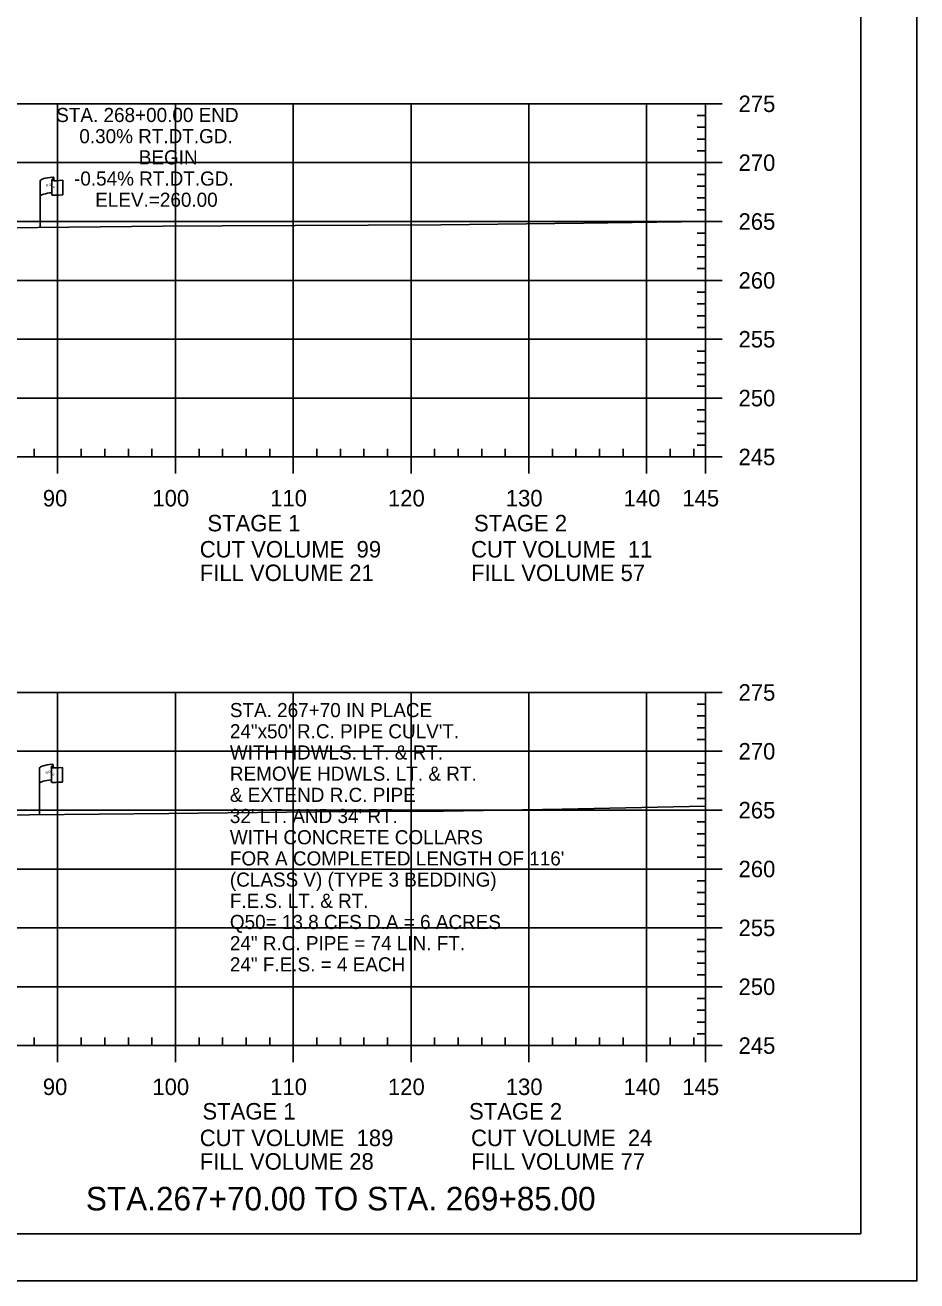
# Model space of a CAD drawing. Extents: x 1365647 to 1367999, y 387113 to 400173.
# Drawn here: x 1365981.3 to 1366057, y 394839.6 to 394946.2 of the extents above; entities that cross this region are included whole.
import ezdxf

# ---------------------------------------------------------------- set-up
doc = ezdxf.new("R2010")
doc.units = 0
for name, color, linetype in [('E_Existing ROW', 7, 'Continuous'), ('R_Axis', 7, 'Continuous'), ('R_Axis Annot', 7, 'Continuous'), ('R_Border', 7, 'Continuous'), ('R_Draft', 7, 'Continuous'), ('R_Exist Surface', 7, 'Continuous'), ('R_Grid', 7, 'Continuous'), ('R_No Plot', 7, 'Continuous'), ('R_Water', 7, 'Continuous')]:
    doc.layers.add(name, color=color, linetype=linetype)

msp = doc.modelspace()

# ---------------------------------------------------------------- linework, layer by layer
at = {"layer": 'E_Existing ROW'}
for p, q in [((1365982.6, 394929.05), (1365982.6, 394933)), ((1365983.6, 394933.09), (1365983.6, 394933.08)), ((1365983.6, 394933.08), (1365983.6, 394931.85)), ((1365983.77, 394933.25), (1365983.77, 394933.01)), ((1365984.53, 394933.05), (1365984.53, 394931.81)), ((1365982.56, 394879.17), (1365982.56, 394883.12)), ((1365983.56, 394883.22), (1365983.56, 394883.2)), ((1365983.56, 394883.2), (1365983.56, 394881.97)), ((1365983.72, 394883.37), (1365983.72, 394883.13)), ((1365984.49, 394883.18), (1365984.49, 394881.94))]:
    msp.add_line(p, q, dxfattribs=at)
for centre, radius, start, end in [((1365983.68, 394933.09), 0.078, 88.6458, 274.2828), ((1365983.69, 394933.25), 0.0783, 263.0712, 93.9564), ((1365983.68, 394931.85), 0.0783, 180, 273.9564), ((1365983.63, 394883.22), 0.078, 88.6458, 274.2828), ((1365983.64, 394883.37), 0.0783, 263.0712, 93.9564), ((1365983.63, 394881.97), 0.0783, 180, 273.9564)]:
    msp.add_arc(centre, radius, start, end, dxfattribs=at)
for centre, major_axis, ratio, start_param, end_param in [((1365984.19, 394933.04), (-1.58, -0.04), 0.19887, 5.030368, 6.283185), ((1365984.89, 394933.16), (-1.23, -0.13), 0.052933, 0.159456, 1.268315), ((1365984.18, 394931.72), (-1.58, -0.04), 0.19887, 5.083035, 6.194897), ((1365984.89, 394931.92), (-1.23, -0.13), 0.052933, 0.159456, 1.268315), ((1365984.14, 394883.16), (-1.58, -0.04), 0.19887, 5.030368, 6.283185), ((1365984.85, 394883.28), (-1.23, -0.13), 0.052933, 0.159456, 1.268315), ((1365984.14, 394881.85), (-1.58, -0.04), 0.19887, 5.083035, 6.194897), ((1365984.85, 394882.04), (-1.23, -0.13), 0.052933, 0.159456, 1.268315)]:
    msp.add_ellipse(centre, major_axis=major_axis, ratio=ratio, start_param=start_param, end_param=end_param, dxfattribs=at)
at = {"layer": 'R_Axis'}
for p, q in [((1366039.09, 394909.55), (1366039.09, 394939.55)), ((1366040.49, 394939.55), (1366039.09, 394939.55)), ((1366039.09, 394938.55), (1366038.39, 394938.55)), ((1366039.09, 394937.55), (1366038.39, 394937.55)), ((1366039.09, 394936.55), (1366038.39, 394936.55)), ((1366039.09, 394935.55), (1366038.39, 394935.55)), ((1366040.49, 394934.55), (1366039.09, 394934.55)), ((1366039.09, 394933.55), (1366038.39, 394933.55)), ((1366039.09, 394932.55), (1366038.39, 394932.55)), ((1366039.09, 394931.55), (1366038.39, 394931.55)), ((1366039.09, 394930.55), (1366038.39, 394930.55)), ((1366040.49, 394929.55), (1366039.09, 394929.55)), ((1366039.09, 394928.55), (1366038.39, 394928.55)), ((1366039.09, 394927.55), (1366038.39, 394927.55)), ((1366039.09, 394926.55), (1366038.39, 394926.55)), ((1366039.09, 394925.55), (1366038.39, 394925.55)), ((1366040.49, 394924.55), (1366039.09, 394924.55)), ((1366039.09, 394923.55), (1366038.39, 394923.55)), ((1366039.09, 394922.55), (1366038.39, 394922.55)), ((1366039.09, 394921.55), (1366038.39, 394921.55)), ((1366039.09, 394920.55), (1366038.39, 394920.55)), ((1366040.49, 394919.55), (1366039.09, 394919.55)), ((1366039.09, 394918.55), (1366038.39, 394918.55)), ((1366039.09, 394917.55), (1366038.39, 394917.55)), ((1366039.09, 394916.55), (1366038.39, 394916.55)), ((1366039.09, 394915.55), (1366038.39, 394915.55)), ((1366039.09, 394913.55), (1366038.39, 394913.55)), ((1366040.49, 394914.55), (1366039.09, 394914.55)), ((1366039.09, 394912.55), (1366038.39, 394912.55)), ((1366039.09, 394911.55), (1366038.39, 394911.55)), ((1366039.09, 394910.55), (1366038.39, 394910.55)), ((1365749.09, 394909.55), (1366039.09, 394909.55)), ((1365982.09, 394909.55), (1365982.09, 394910.25)), ((1365984.09, 394908.15), (1365984.09, 394909.55)), ((1365986.09, 394909.55), (1365986.09, 394910.25)), ((1365988.09, 394909.55), (1365988.09, 394910.25)), ((1365990.09, 394909.55), (1365990.09, 394910.25)), ((1365992.09, 394909.55), (1365992.09, 394910.25)), ((1365994.09, 394908.15), (1365994.09, 394909.55)), ((1365996.09, 394909.55), (1365996.09, 394910.25)), ((1365998.09, 394909.55), (1365998.09, 394910.25)), ((1366000.09, 394909.55), (1366000.09, 394910.25)), ((1366002.09, 394909.55), (1366002.09, 394910.25)), ((1366004.09, 394908.15), (1366004.09, 394909.55)), ((1366006.09, 394909.55), (1366006.09, 394910.25)), ((1366008.09, 394909.55), (1366008.09, 394910.25)), ((1366010.09, 394909.55), (1366010.09, 394910.25)), ((1366012.09, 394909.55), (1366012.09, 394910.25)), ((1366014.09, 394908.15), (1366014.09, 394909.55)), ((1366016.09, 394909.55), (1366016.09, 394910.25)), ((1366018.09, 394909.55), (1366018.09, 394910.25)), ((1366020.09, 394909.55), (1366020.09, 394910.25)), ((1366022.09, 394909.55), (1366022.09, 394910.25)), ((1366024.09, 394908.15), (1366024.09, 394909.55)), ((1366026.09, 394909.55), (1366026.09, 394910.25)), ((1366028.09, 394909.55), (1366028.09, 394910.25)), ((1366030.09, 394909.55), (1366030.09, 394910.25)), ((1366032.09, 394909.55), (1366032.09, 394910.25)), ((1366034.09, 394908.15), (1366034.09, 394909.55)), ((1366036.09, 394909.55), (1366036.09, 394910.25)), ((1366038.09, 394909.55), (1366038.09, 394910.25)), ((1366039.09, 394908.15), (1366039.09, 394909.55)), ((1366040.49, 394909.55), (1366039.09, 394909.55)), ((1366039.09, 394859.55), (1366039.09, 394889.55)), ((1366040.49, 394889.55), (1366039.09, 394889.55)), ((1366039.09, 394888.55), (1366038.39, 394888.55)), ((1366039.09, 394887.55), (1366038.39, 394887.55)), ((1366039.09, 394886.55), (1366038.39, 394886.55)), ((1366039.09, 394885.55), (1366038.39, 394885.55)), ((1366040.49, 394884.55), (1366039.09, 394884.55)), ((1366039.09, 394883.55), (1366038.39, 394883.55)), ((1366039.09, 394882.55), (1366038.39, 394882.55)), ((1366039.09, 394881.55), (1366038.39, 394881.55)), ((1366039.09, 394880.55), (1366038.39, 394880.55)), ((1366040.49, 394879.55), (1366039.09, 394879.55)), ((1366039.09, 394878.55), (1366038.39, 394878.55)), ((1366039.09, 394877.55), (1366038.39, 394877.55)), ((1366039.09, 394876.55), (1366038.39, 394876.55)), ((1366039.09, 394875.55), (1366038.39, 394875.55)), ((1366040.49, 394874.55), (1366039.09, 394874.55)), ((1366039.09, 394873.55), (1366038.39, 394873.55)), ((1366039.09, 394872.55), (1366038.39, 394872.55)), ((1366039.09, 394871.55), (1366038.39, 394871.55)), ((1366039.09, 394870.55), (1366038.39, 394870.55)), ((1366040.49, 394869.55), (1366039.09, 394869.55)), ((1366039.09, 394868.55), (1366038.39, 394868.55)), ((1366039.09, 394867.55), (1366038.39, 394867.55)), ((1366039.09, 394866.55), (1366038.39, 394866.55)), ((1366039.09, 394865.55), (1366038.39, 394865.55)), ((1366040.49, 394864.55), (1366039.09, 394864.55)), ((1366039.09, 394863.55), (1366038.39, 394863.55)), ((1366039.09, 394862.55), (1366038.39, 394862.55)), ((1366039.09, 394861.55), (1366038.39, 394861.55)), ((1365982.09, 394859.55), (1365982.09, 394860.25)), ((1365986.09, 394859.55), (1365986.09, 394860.25)), ((1365988.09, 394859.55), (1365988.09, 394860.25)), ((1365990.09, 394859.55), (1365990.09, 394860.25)), ((1365992.09, 394859.55), (1365992.09, 394860.25)), ((1365996.09, 394859.55), (1365996.09, 394860.25)), ((1365998.09, 394859.55), (1365998.09, 394860.25)), ((1366000.09, 394859.55), (1366000.09, 394860.25)), ((1366002.09, 394859.55), (1366002.09, 394860.25)), ((1366006.09, 394859.55), (1366006.09, 394860.25)), ((1366008.09, 394859.55), (1366008.09, 394860.25)), ((1366010.09, 394859.55), (1366010.09, 394860.25)), ((1366012.09, 394859.55), (1366012.09, 394860.25)), ((1366016.09, 394859.55), (1366016.09, 394860.25)), ((1366018.09, 394859.55), (1366018.09, 394860.25)), ((1366020.09, 394859.55), (1366020.09, 394860.25)), ((1366022.09, 394859.55), (1366022.09, 394860.25)), ((1366026.09, 394859.55), (1366026.09, 394860.25)), ((1366028.09, 394859.55), (1366028.09, 394860.25)), ((1366030.09, 394859.55), (1366030.09, 394860.25)), ((1366032.09, 394859.55), (1366032.09, 394860.25)), ((1366036.09, 394859.55), (1366036.09, 394860.25)), ((1366038.09, 394859.55), (1366038.09, 394860.25)), ((1366039.09, 394860.55), (1366038.39, 394860.55)), ((1365749.09, 394859.55), (1366039.09, 394859.55)), ((1365984.09, 394858.15), (1365984.09, 394859.55)), ((1365994.09, 394858.15), (1365994.09, 394859.55)), ((1366004.09, 394858.15), (1366004.09, 394859.55)), ((1366014.09, 394858.15), (1366014.09, 394859.55)), ((1366024.09, 394858.15), (1366024.09, 394859.55)), ((1366034.09, 394858.15), (1366034.09, 394859.55)), ((1366039.09, 394858.15), (1366039.09, 394859.55)), ((1366040.49, 394859.55), (1366039.09, 394859.55))]:
    msp.add_line(p, q, dxfattribs=at)
at = {"layer": 'R_Border'}
for q in [(1366052.27, 395049.01), (1365736.09, 394843.55)]:
    msp.add_line((1366052.27, 394843.55), q, dxfattribs=at)
at = {"layer": 'R_Exist Surface'}
for points in [[(1365971.75, 394928.92), (1365993.03, 394929.16), (1365998.09, 394929.18), (1366016.63, 394929.26), (1366028.73, 394929.42), (1366039.09, 394929.55)], [(1365969.85, 394879.05), (1365993.53, 394879.27), (1366006.06, 394879.4), (1366016.85, 394879.47), (1366026.92, 394879.64), (1366039.09, 394879.88)]]:
    msp.add_lwpolyline(points, dxfattribs=at)
at = {"layer": 'R_Grid'}
for p, q in [((1365749.09, 394939.55), (1366039.09, 394939.55)), ((1365984.09, 394909.55), (1365984.09, 394939.55)), ((1365994.09, 394909.55), (1365994.09, 394939.55)), ((1366004.09, 394909.55), (1366004.09, 394939.55)), ((1366014.09, 394909.55), (1366014.09, 394939.55)), ((1366024.09, 394909.55), (1366024.09, 394939.55)), ((1366034.09, 394909.55), (1366034.09, 394939.55)), ((1366039.09, 394909.55), (1366039.09, 394939.55)), ((1365749.09, 394934.55), (1366039.09, 394934.55)), ((1365749.09, 394929.55), (1366039.09, 394929.55)), ((1365749.09, 394924.55), (1366039.09, 394924.55)), ((1365749.09, 394919.55), (1366039.09, 394919.55)), ((1365749.09, 394914.55), (1366039.09, 394914.55)), ((1365749.09, 394909.55), (1366039.09, 394909.55)), ((1365749.09, 394889.55), (1366039.09, 394889.55)), ((1365984.09, 394859.55), (1365984.09, 394889.55)), ((1365994.09, 394859.55), (1365994.09, 394889.55)), ((1366004.09, 394859.55), (1366004.09, 394889.55)), ((1366014.09, 394859.55), (1366014.09, 394889.55)), ((1366024.09, 394859.55), (1366024.09, 394889.55)), ((1366034.09, 394859.55), (1366034.09, 394889.55)), ((1366039.09, 394859.55), (1366039.09, 394889.55)), ((1365749.09, 394884.55), (1366039.09, 394884.55)), ((1365749.09, 394879.55), (1366039.09, 394879.55)), ((1365749.09, 394874.55), (1366039.09, 394874.55)), ((1365749.09, 394869.55), (1366039.09, 394869.55)), ((1365749.09, 394864.55), (1366039.09, 394864.55)), ((1365749.09, 394859.55), (1366039.09, 394859.55))]:
    msp.add_line(p, q, dxfattribs=at)
at = {"layer": 'R_No Plot'}
msp.add_line((1365723.69, 394839.57), (1366057.03, 394839.57), dxfattribs=at)
msp.add_lwpolyline([(1365723.69, 395052.9), (1366057.03, 395052.9), (1366057.03, 394839.56), (1365723.69, 394839.56)], close=True, dxfattribs=at)

# ---------------------------------------------------------------- texts
at = {"layer": 'E_Existing ROW'}
for s, height, rotation, p in [('R ', 0.2, 9.9884, (1365983.12, 394932.5)), (' O', 0.2, 9.9884, (1365983.27, 394932.54)), ('DWB 11-9-07', 0.001, 90, (1365983.77, 394933.01)), ('W', 0.2, 351.1788, (1365983.6, 394932.37)), ('DWB 11-9-07', 0.001, 5.0717, (1365984.52, 394931.81)), ('DWB 11-9-07', 0.001, 90, (1365982.6, 394929.05)), ('R ', 0.2, 9.9884, (1365983.08, 394882.62)), (' O', 0.2, 9.9884, (1365983.22, 394882.67)), ('W', 0.2, 351.1788, (1365983.55, 394882.5)), ('DWB 11-9-07', 0.001, 90, (1365983.72, 394883.13)), ('DWB 11-9-07', 0.001, 5.0717, (1365984.48, 394881.94)), ('DWB 11-9-07', 0.001, 90, (1365982.56, 394879.17))]:
    msp.add_text(s, height=height, rotation=rotation, dxfattribs=at).set_placement(p)
at = {"layer": 'R_Axis Annot'}
for s, p in [('275', (1366041.89, 394938.85)), ('270', (1366041.89, 394933.85)), ('265', (1366041.89, 394928.85)), ('260', (1366041.89, 394923.85)), ('255', (1366041.89, 394918.85)), ('250', (1366041.89, 394913.85)), ('245', (1366041.89, 394908.85)), ('90', (1365982.83, 394905.35)), ('100', (1365992.13, 394905.35)), ('110', (1366002.13, 394905.35)), ('120', (1366012.13, 394905.35)), ('130', (1366022.13, 394905.35)), ('140', (1366032.13, 394905.35)), ('145', (1366037.12, 394905.35)), ('STAGE 1', (1365996.8, 394903.23)), ('STAGE 2', (1366019.43, 394903.23)), ('CUT VOLUME  99', (1365996.15, 394901.01)), ('CUT VOLUME  11', (1366019.18, 394901.01)), ('FILL VOLUME 21', (1365996.15, 394899.01)), ('FILL VOLUME 57', (1366019.18, 394899.01)), ('275', (1366041.89, 394888.85)), ('270', (1366041.89, 394883.85)), ('265', (1366041.89, 394878.85)), ('260', (1366041.89, 394873.85)), ('255', (1366041.89, 394868.85)), ('250', (1366041.89, 394863.85)), ('245', (1366041.89, 394858.85)), ('90', (1365982.83, 394855.35)), ('100', (1365992.13, 394855.35)), ('110', (1366002.13, 394855.35)), ('120', (1366012.13, 394855.35)), ('130', (1366022.13, 394855.35)), ('140', (1366032.13, 394855.35)), ('145', (1366037.12, 394855.35)), ('STAGE 1', (1365996.38, 394853.27)), ('STAGE 2', (1366019.01, 394853.27)), ('CUT VOLUME  189', (1365996.15, 394851.01)), ('CUT VOLUME  24', (1366019.18, 394851.01)), ('FILL VOLUME 28', (1365996.15, 394849.01)), ('FILL VOLUME 77', (1366019.18, 394849.01))]:
    msp.add_text(s, height=1.4, dxfattribs=at).set_placement(p)
at = {"layer": 'R_Draft'}
for s, p in [('STA. 267+70 IN PLACE', (1365998.71, 394887.45)), ('24"x50\' R.C. PIPE CULV\'T.', (1365998.71, 394885.65)), ('WITH HDWLS. LT. & RT.', (1365998.71, 394883.85)), ('REMOVE HDWLS. LT. & RT. ', (1365998.71, 394882.05)), ('& EXTEND R.C. PIPE ', (1365998.71, 394880.25)), ("32' LT. AND 34' RT.", (1365998.71, 394878.45)), ('WITH CONCRETE COLLARS', (1365998.71, 394876.65)), ("FOR A COMPLETED LENGTH OF 116'", (1365998.71, 394874.85)), ('(CLASS V) (TYPE 3 BEDDING)', (1365998.71, 394873.05)), ('F.E.S. LT. & RT.', (1365998.71, 394871.25)), ('Q50= 13.8 CFS D.A.= 6 ACRES', (1365998.71, 394869.45)), ('24" R.C. PIPE = 74 LIN. FT.', (1365998.71, 394867.65)), ('24" F.E.S. = 4 EACH', (1365998.71, 394865.85))]:
    msp.add_text(s, height=1.2, rotation=360, dxfattribs=at).set_placement(p)
msp.add_text('STA.267+70.00 TO STA. 269+85.00', height=2, dxfattribs=at).set_placement((1365986.49, 394845.55))
at = {"layer": 'R_Water'}
for s, p in [('STA. 268+00.00 END', (1365983.97, 394938)), ('0.30% RT.DT.GD.', (1365985.93, 394936.2)), ('BEGIN', (1365990.98, 394934.4)), ('-0.54% RT.DT.GD.', (1365985.48, 394932.6)), ('ELEV.=260.00', (1365987.28, 394930.8))]:
    msp.add_text(s, height=1.2, dxfattribs=at).set_placement(p)

doc.saveas('drawing.dxf')
